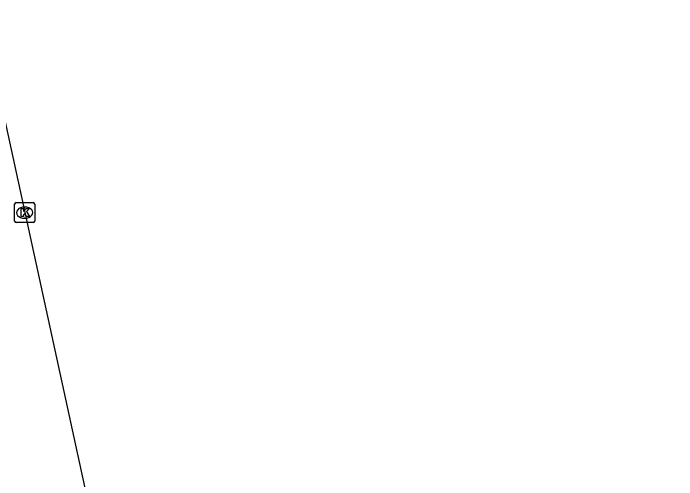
# Model space of a CAD drawing. Extents: x 160037 to 160839, y 385326 to 386441.
# Drawn here: x 160629.11 to 160662.22, y 386291.41 to 386314.69 of the extents above; entities that cross this region are included whole.
import ezdxf

# ---------------------------------------------------------------- set-up
doc = ezdxf.new("R2010")
doc.units = 0
doc.layers.add('IMGEO_Kolk', color=7, linetype='Continuous')
doc.layers.add('IMGEO_Rijbaan_lokaal_gesloten', color=7, linetype='Continuous')

msp = doc.modelspace()

# ---------------------------------------------------------------- linework, layer by layer
at = {"layer": 'IMGEO_Kolk'}
for p, q in [((160629.175, 386304.318), (160629.175, 386305.17)), ((160629.25, 386305.244), (160630.102, 386305.244)), ((160630.176, 386305.17), (160630.176, 386304.318)), ((160629.663, 386305.024), (160629.688, 386305.024)), ((160630.102, 386304.244), (160629.25, 386304.244)), ((160629.686, 386304.464), (160629.661, 386304.464))]:
    msp.add_line(p, q, dxfattribs=at)
for points in [[(160629.175, 386304.318), (160629.175, 386305.17)], [(160629.25, 386305.244), (160630.102, 386305.244)], [(160630.176, 386305.17), (160630.176, 386304.318)], [(160629.496, 386304.944), (160629.619, 386304.944), (160629.619, 386304.793), (160629.749, 386304.944), (160629.913, 386304.944), (160629.767, 386304.793), (160629.92, 386304.544), (160629.768, 386304.544), (160629.683, 386304.708), (160629.619, 386304.641), (160629.619, 386304.544), (160629.496, 386304.544), (160629.496, 386304.944)], [(160630.102, 386304.244), (160629.25, 386304.244)]]:
    msp.add_lwpolyline(points, dxfattribs=at)
for centre, start, end in [((160629.252, 386305.168), 91.552, 178.448), ((160629.252, 386305.168), 91.552, 178.448), ((160630.1, 386305.168), 1.552, 88.448), ((160630.1, 386305.168), 1.552, 88.448), ((160629.252, 386304.32), 181.552, 268.448), ((160629.252, 386304.32), 181.552, 268.448), ((160630.1, 386304.32), 271.552, 358.448), ((160630.1, 386304.32), 271.552, 358.448)]:
    msp.add_arc(centre, 0.0765, start, end, dxfattribs=at)
for centre, major_axis, ratio, start_param, end_param in [((160629.662, 386304.744), (-0.387, 0.002), 0.722429, 4.712389, 7.853982), ((160629.687, 386304.744), (-0.39, 0.002), 0.717154, 1.570796, 4.712389)]:
    msp.add_ellipse(centre, major_axis=major_axis, ratio=ratio, start_param=start_param, end_param=end_param, dxfattribs=at)
at = {"layer": 'IMGEO_Rijbaan_lokaal_gesloten'}
msp.add_lwpolyline([(160627.509, 386314.693), (160652.533, 386199.784), (160662.224, 386155.286)], dxfattribs=at)

doc.saveas('drawing.dxf')
